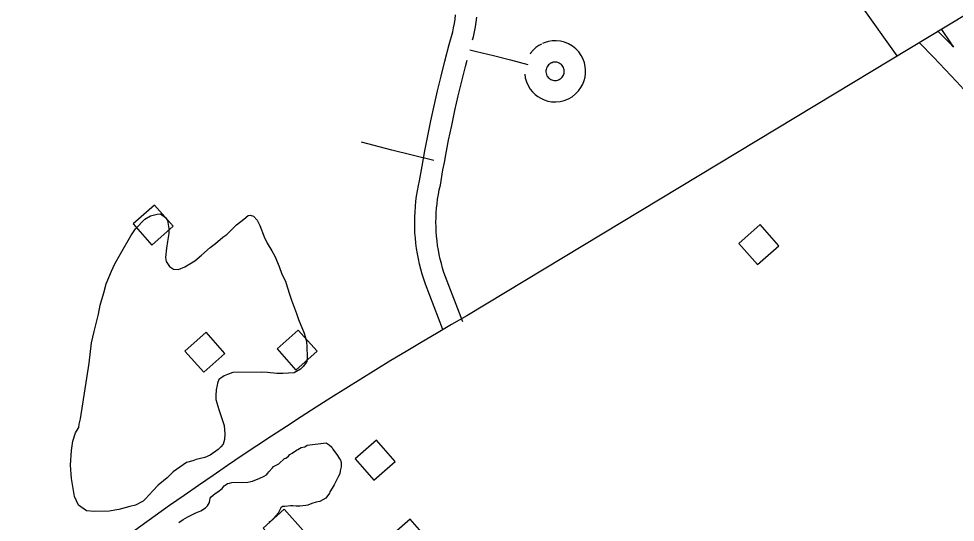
# Model space of a CAD drawing. Extents: x 3540316 to 3578335, y 553172 to 578787.
# Drawn here: x 3555202 to 3556522, y 574191 to 574901 of the extents above; entities that cross this region are included whole.
import ezdxf

# ---------------------------------------------------------------- set-up
doc = ezdxf.new("R2010")
doc.units = 0
for name, color, linetype in [('V-BLDG-OTLN', 7, 'Continuous'), ('V-ROAD-CNTR', 7, 'Continuous'), ('V-SITE-VEGE', 7, 'Continuous')]:
    doc.layers.add(name, color=color, linetype=linetype)

msp = doc.modelspace()

# ---------------------------------------------------------------- linework, layer by layer
at = {"layer": 'V-BLDG-OTLN'}
for points in [[(3555389.5, 574581.8), (3555419.5, 574608.4), (3555392.9, 574638.3), (3555363, 574611.7)], [(3556243.4, 574554.3), (3556273.3, 574580.9), (3556246.8, 574610.8), (3556216.9, 574584.3)], [(3555462.5, 574402.6), (3555492.4, 574429.2), (3555465.9, 574459.1), (3555436, 574432.5)], [(3555592.4, 574405.7), (3555622.3, 574432.2), (3555595.7, 574462.2), (3555565.8, 574435.6)], [(3555702.5, 574250.5), (3555732.5, 574277.1), (3555705.9, 574307), (3555676, 574280.5)], [(3555572.7, 574153.2), (3555602.6, 574179.7), (3555576.1, 574209.6), (3555546.1, 574183.1)], [(3555750.1, 574139.3), (3555780, 574165.8), (3555753.4, 574195.7), (3555723.5, 574169.2)]]:
    msp.add_lwpolyline(points, close=True, dxfattribs=at)
at = {"layer": 'V-ROAD-CNTR'}
for points in [[(3558125.7, 575871.4), (3557699.7, 575612.4), (3556948.6, 575155.2), (3555833.4, 574482.3)], [(3556440.2, 574848.4), (3556389.8, 574919), (3556278.9, 575066.4), (3556181.3, 575199.2), (3556108.4, 575300.5), (3556008.4, 575432.1), (3555932.5, 575539.3), (3555872.2, 575623.6)], [(3555799.7, 574462.9), (3555775.1, 574526.7), (3555772.7, 574533.8), (3555770.5, 574540.9), (3555768.5, 574548), (3555766.7, 574555.2), (3555765.1, 574562.5), (3555763.7, 574569.7), (3555762.6, 574577.1), (3555761.6, 574584.4), (3555760.9, 574591.8), (3555760.3, 574599.2), (3555760, 574606.6), (3555759.9, 574614), (3555760, 574621.5), (3555760.4, 574628.9), (3555760.9, 574636.3), (3555761.6, 574643.7), (3555762.6, 574651), (3555763.8, 574658.3), (3555765.2, 574665.6), (3555766.6, 574672.3), (3555770.3, 574693.2), (3555772.3, 574703.8), (3555774.2, 574714.5), (3555778.4, 574735.7), (3555782.8, 574756.9), (3555787.4, 574778), (3555792.2, 574799.1), (3555797.2, 574820.1), (3555802.5, 574841.1), (3555808.7, 574864.5), (3555813.5, 574882.3), (3555814.8, 574888.2), (3555815.9, 574894.2), (3555816.8, 574900.3), (3555817.6, 574906.3)], [(3555841.6, 574871.3), (3555842.7, 574875.2), (3555844.2, 574882.3), (3555845.5, 574889.2), (3555846.6, 574896.2), (3555847.4, 574903.2)], [(3556497, 574884), (3556513.4, 574867.2), (3556519.4, 574860.9)], [(3556502.8, 574885.8), (3556515.4, 574867), (3556519.4, 574860.9)], [(3555915.1, 574822.8), (3555915.8, 574817.7), (3555917.5, 574811.9), (3555919.9, 574806.6), (3555922.8, 574801.8), (3555926.2, 574797.6), (3555929.8, 574794.1), (3555933.6, 574791.2), (3555937.8, 574788.7), (3555942.4, 574786.6), (3555947.5, 574784.9), (3555953, 574783.9), (3555958.9, 574783.7), (3555964.8, 574784.2), (3555970.8, 574785.6), (3555976.6, 574787.9), (3555981.9, 574791), (3555986.8, 574794.8), (3555990.9, 574799.1), (3555994.3, 574803.8), (3555997, 574808.8), (3555998.9, 574813.8), (3556000.2, 574818.7), (3556000.8, 574823.5), (3556000.9, 574828.3), (3556000.4, 574833.4), (3555999.3, 574838.6), (3555997.4, 574843.9), (3555994.7, 574849.1), (3555991.2, 574854), (3555987, 574858.4), (3555982.2, 574862.3), (3555976.8, 574865.4), (3555971.1, 574867.7), (3555965.3, 574869.1), (3555959.5, 574869.7), (3555953.9, 574869.5), (3555948.6, 574868.7), (3555943.7, 574867.3), (3555940, 574865.8)], [(3556471.7, 574867), (3556491.8, 574846.4), (3556507.9, 574829.5), (3556523.8, 574812.5), (3556539.5, 574795.3), (3556555, 574777.9), (3556570.4, 574760.4)], [(3555837.7, 574857.1), (3555847.1, 574854.8), (3555871, 574848.9), (3555894.8, 574842.8), (3555919.3, 574836.5)], [(3555938.5, 574865.1), (3555935, 574863.1), (3555930.9, 574860.2), (3555926.9, 574856.6), (3555923.3, 574852.3), (3555922.5, 574851.1)], [(3555827.7, 574473.7), (3555803.3, 574536.9), (3555801.2, 574543.1), (3555799.2, 574549.3), (3555797.5, 574555.7), (3555795.9, 574562), (3555794.5, 574568.4), (3555793.3, 574574.9), (3555792.2, 574581.3), (3555791.4, 574587.8), (3555790.8, 574594.4), (3555790.3, 574600.9), (3555790, 574607.5), (3555789.9, 574614), (3555790, 574620.6), (3555790.3, 574627.1), (3555790.8, 574633.7), (3555791.4, 574640.2), (3555792.3, 574646.7), (3555793.3, 574653.2), (3555794.6, 574659.6), (3555796.1, 574666.5), (3555799.8, 574687.9), (3555801.8, 574698.4), (3555803.7, 574708.9), (3555807.8, 574729.8), (3555812.1, 574750.6), (3555816.7, 574771.5), (3555821.4, 574792.2), (3555826.4, 574812.9), (3555831.6, 574833.6), (3555833.9, 574842.6)], [(3555953, 574838.8), (3555951, 574837.7), (3555949.8, 574836.8), (3555948.6, 574835.7), (3555947.5, 574834.4), (3555946.5, 574833), (3555945.8, 574831.3), (3555945.2, 574829.5), (3555945, 574827.7), (3555945, 574825.8), (3555945.2, 574824), (3555945.7, 574822.2), (3555946.4, 574820.6), (3555947.3, 574819.2), (3555948.3, 574817.9), (3555949.5, 574816.9), (3555950.6, 574816), (3555951.8, 574815.2), (3555953.2, 574814.6), (3555954.7, 574814.1), (3555956.4, 574813.8), (3555958.2, 574813.7), (3555960, 574813.9), (3555961.8, 574814.3), (3555963.5, 574815), (3555965.1, 574816), (3555966.6, 574817.1), (3555967.9, 574818.4), (3555968.9, 574819.8), (3555969.7, 574821.3), (3555970.3, 574822.8), (3555970.7, 574824.3), (3555970.8, 574825.7), (3555970.9, 574827.2), (3555970.7, 574828.7), (3555970.4, 574830.3), (3555969.8, 574831.9), (3555969, 574833.4), (3555967.9, 574834.9), (3555966.7, 574836.2), (3555965.2, 574837.4), (3555963.6, 574838.4), (3555961.9, 574839), (3555960.1, 574839.5), (3555958.4, 574839.7), (3555956.7, 574839.6), (3555955.1, 574839.4), (3555953.6, 574838.9), (3555951.5, 574838.1)], [(3555787, 574701.1), (3555727.7, 574715.7), (3555684.9, 574726.8)]]:
    msp.add_lwpolyline(points, dxfattribs=at)
msp.add_arc((3558551.9, 569763.1), 5446.2, 119.9437, 128.3161, dxfattribs=at)
at = {"layer": 'V-SITE-VEGE'}
for points in [[(3555451.9, 574279.6), (3555447, 574277.9), (3555438.3, 574275.6), (3555419.4, 574262.2), (3555410.7, 574253.9), (3555398.3, 574243.4), (3555390.8, 574235.6), (3555380.6, 574224.5), (3555377.3, 574221.2), (3555366.5, 574215.6), (3555358.3, 574213.3), (3555342.6, 574209.3), (3555329, 574206.9), (3555308.2, 574206.6), (3555297.3, 574207.5), (3555285.7, 574215.6), (3555280.1, 574227.5), (3555275.9, 574253.1), (3555274.5, 574271.6), (3555275.9, 574292.4), (3555277.9, 574305.5), (3555281.5, 574317.1), (3555283.1, 574319.8), (3555286.3, 574324.8), (3555286.8, 574329.7), (3555288.9, 574336.8), (3555300.9, 574415.6), (3555304.3, 574444.1), (3555307.9, 574460), (3555314.1, 574484.6), (3555316.6, 574497.2), (3555321.8, 574514.8), (3555324.9, 574527.4), (3555332.3, 574545), (3555337.1, 574555.4), (3555345.1, 574569.7), (3555359.5, 574595), (3555366.4, 574605), (3555379.4, 574618.3), (3555387.5, 574623.3), (3555396.7, 574625.6), (3555401.6, 574625.7), (3555408.8, 574620.9), (3555411.6, 574616.5), (3555413.4, 574605.1), (3555413.5, 574598), (3555411.5, 574587), (3555410, 574577.7), (3555408.5, 574564.6), (3555409.7, 574558.6), (3555414.2, 574551.6), (3555419.7, 574547.8), (3555426.8, 574547.4), (3555436, 574551.3), (3555450.1, 574559.7), (3555459.3, 574567.5), (3555471.7, 574578.6), (3555479.2, 574584.2), (3555489.5, 574593.1), (3555494.9, 574597), (3555508.9, 574610.3), (3555519.1, 574618.6), (3555525.1, 574623.6), (3555527.8, 574624.2), (3555532.7, 574622.6), (3555537.7, 574617.2), (3555541.7, 574609.6), (3555547.9, 574593.3), (3555551.8, 574584.7), (3555558.6, 574573.8), (3555562.5, 574566.2), (3555568.7, 574551.6), (3555572.7, 574540.7), (3555577.7, 574531), (3555580, 574522.8), (3555584, 574511.4), (3555586.3, 574504.3), (3555590.3, 574492.9), (3555593.1, 574485.3), (3555596, 574477.2), (3555603.9, 574457.6), (3555607.3, 574446.2), (3555608, 574438.6), (3555608.2, 574424.4), (3555607.7, 574417.8), (3555606.1, 574415.1), (3555602.9, 574410.6), (3555599.1, 574406.8), (3555589.9, 574401.7), (3555581.8, 574401.6), (3555574.1, 574401), (3555565.4, 574400.8), (3555552.3, 574402.3), (3555544.6, 574402.7), (3555503.7, 574402.1), (3555496.1, 574399.3), (3555491.2, 574397.6), (3555486.8, 574394.3), (3555483.6, 574392.6), (3555482, 574387.1), (3555481.5, 574384.3)], [(3555481.5, 574384.3), (3555480, 574377.8), (3555479.5, 574370.1), (3555479.6, 574364.1), (3555483.6, 574350), (3555491.1, 574327.7), (3555492.3, 574315.7), (3555491.9, 574308), (3555489.8, 574301.5), (3555486.6, 574297.6), (3555482.8, 574293.7), (3555471.4, 574285.9), (3555463.8, 574282.5), (3555451.9, 574279.6)], [(3555427.2, 574191.1), (3555433.3, 574195.3), (3555440, 574198.8), (3555451.5, 574204.4), (3555458.3, 574207.2), (3555465, 574211.4), (3555467.7, 574214.2), (3555470.4, 574219), (3555471, 574222.4), (3555471.7, 574225.1), (3555473, 574227.2), (3555478.4, 574232), (3555482.4, 574234.1), (3555488.5, 574239), (3555491.2, 574242.4), (3555493.9, 574244.5), (3555495.9, 574245.9), (3555498.6, 574246.6), (3555502, 574247.3), (3555524.5, 574247.7), (3555531.2, 574249.1), (3555541.4, 574253.3), (3555547.5, 574256.2), (3555550.9, 574258.2), (3555552.9, 574260.3), (3555554.2, 574262.4), (3555559.6, 574267.9), (3555560.9, 574270), (3555565.6, 574272.1), (3555568.3, 574273.5), (3555576.4, 574281.1), (3555578.4, 574281.8), (3555581.8, 574284.6), (3555583.8, 574286.6), (3555587.2, 574288.7), (3555593.3, 574292.9), (3555595.3, 574293.6), (3555600, 574296.4), (3555604.8, 574297.8), (3555608.1, 574299.9), (3555635.3, 574303), (3555639.4, 574300.4), (3555642.9, 574297), (3555644.3, 574294.3), (3555651.2, 574285.5), (3555654, 574280.8), (3555655.4, 574278.8), (3555656.1, 574275.4), (3555656.2, 574269.3), (3555654.9, 574263.8), (3555654.3, 574259.7), (3555652.3, 574256.3), (3555646.4, 574243.9), (3555643.7, 574239.1), (3555640.4, 574234.3), (3555639.7, 574232.3), (3555634.4, 574225.4), (3555626.3, 574220.5), (3555620.8, 574219.7), (3555614.8, 574217.6), (3555609.3, 574215.5), (3555606.6, 574214.8), (3555597.8, 574214), (3555593, 574213.9), (3555588.2, 574214.5), (3555584.8, 574214.5), (3555576.7, 574213.7), (3555573.3, 574213.6), (3555571.3, 574211.6), (3555567.3, 574204), (3555561.3, 574197.1), (3555556.6, 574192.3), (3555554.5, 574190.9)]]:
    msp.add_lwpolyline(points, dxfattribs=at)

doc.saveas('drawing.dxf')
